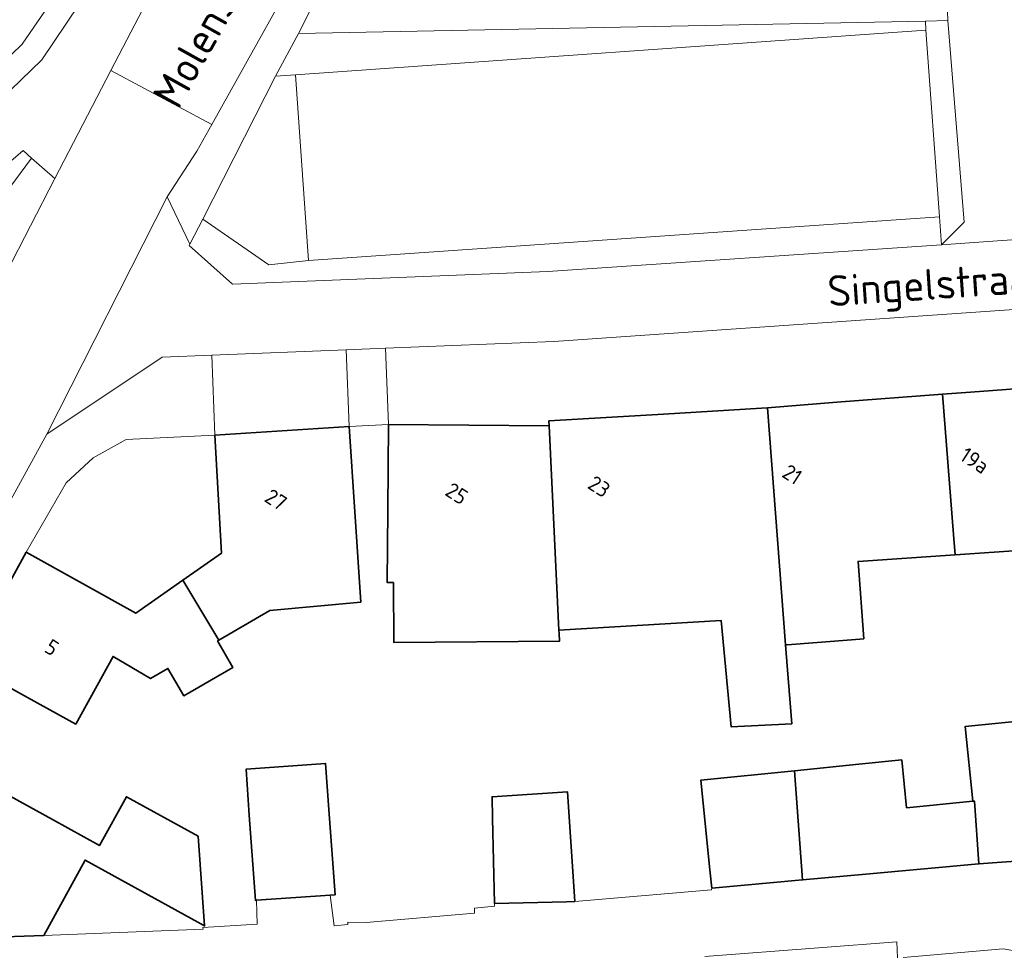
# Model space of a CAD drawing. Extents: x 184422 to 188298, y 343471 to 350189.
# Tile 421 of 513: x 187056 to 187113, y 349049 to 349104. Entities that reach past the tile are written whole.
import ezdxf
from ezdxf.enums import TextEntityAlignment as Align

# ---------------------------------------------------------------- set-up
doc = ezdxf.new("R2010")
doc.units = 0
for name, color, linetype, lineweight in [('B-WA-OG-TERREIN_CULTUURSCHEIDING-GV', 252, 'Continuous', 18), ('B-WA-OG-TERREIN_ERF-GV', 252, 'Continuous', 18), ('B-WA-OG-TOPOGRAFIE-T18', 252, 'Continuous', 18), ('B-WA-VH-VERHARDING_ASFALT-GV', 252, 'Continuous', 18), ('B-WA-VH-VERHARDING_OPEN-GV', 252, 'Continuous', 18), ('B-WA-VH-VERHARDING_SIERBESTRATING-GV', 252, 'Continuous', 18), ('B-WA-VH-VERHARDING_STRAATBAKSTEEN-GV', 252, 'Continuous', 18), ('B-WE-OG-BEBOUWING-GV', 250, 'Continuous', 35), ('B-WE-OG-BEBOUWING-T18', 10, 'Continuous', 18)]:
    doc.layers.add(name, color=color, linetype=linetype, lineweight=lineweight)
doc.styles.add('NLCS-ISO-M1000-T18', font='NLCS-ISO.ttf', dxfattribs={"height": 1.8})
doc.styles.add('NLCS-ISO-M500-T18', font='NLCS-ISO.ttf', dxfattribs={"height": 0.9})

msp = doc.modelspace()

# ---------------------------------------------------------------- linework, layer by layer
at = {"layer": 'B-WA-OG-TERREIN_CULTUURSCHEIDING-GV', "flags": 128}
msp.add_lwpolyline([(187071.633, 349100.384), (187072.382, 349089.53), (187109.267, 349092.081), (187108.477, 349102.997)], close=True, dxfattribs=at)
msp.add_lwpolyline([(187071.633, 349100.384), (187072.382, 349089.53), (187109.267, 349092.081), (187108.477, 349102.997)], close=True, dxfattribs=at)
msp.add_lwpolyline([(187071.633, 349100.384), (187072.382, 349089.53), (187109.267, 349092.081), (187108.477, 349102.997)], close=True, dxfattribs=at)
at = {"layer": 'B-WA-OG-TERREIN_ERF-GV', "flags": 128}
for points in [[(187051.293, 349097.967), (187055.657, 349102.167), (187062.343, 349111.91), (187056.024, 349115.689), (187058.565, 349120.291), (187058.837, 349120.784), (187058.321, 349121.069), (187055.818, 349122.45), (187053.699, 349120.497)], [(187051.293, 349097.967), (187055.657, 349102.167), (187062.343, 349111.91), (187056.024, 349115.689), (187058.565, 349120.291), (187058.837, 349120.784), (187058.321, 349121.069), (187055.818, 349122.45), (187053.699, 349120.497)], [(187051.293, 349097.967), (187055.657, 349102.167), (187062.343, 349111.91), (187056.024, 349115.689), (187058.565, 349120.291), (187058.837, 349120.784), (187058.321, 349121.069), (187055.818, 349122.45), (187053.699, 349120.497)], [(187117.029, 349072.797), (187110.194, 349072.328), (187104.513, 349071.939), (187104.847, 349067.417), (187104.121, 349067.361), (187100.366, 349067.069), (187100.281, 349067.062), (187100.633, 349062.447), (187097.095, 349062.275), (187096.513, 349068.482), (187087.027, 349067.929), (187087.036, 349067.735), (187087.058, 349067.269), (187077.374, 349067.205), (187077.351, 349070.706), (187076.994, 349070.702), (187077.024, 349074.933), (187077.059, 349079.933), (187074.772, 349079.835), (187075.099, 349074.846), (187075.445, 349069.566), (187070.136, 349069.079), (187067.139, 349067.338), (187067.064, 349067.294), (187067.963, 349065.747), (187065.1, 349064.083), (187064.171, 349065.682), (187063.157, 349065.093), (187060.963, 349066.387), (187058.782, 349062.429), (187056.698, 349063.577), (187052.319, 349065.99)], [(187117.029, 349072.797), (187110.194, 349072.328), (187104.513, 349071.939), (187104.847, 349067.417), (187104.121, 349067.361), (187100.366, 349067.069), (187100.281, 349067.062), (187100.633, 349062.447), (187097.095, 349062.275), (187096.513, 349068.482), (187087.027, 349067.929), (187087.036, 349067.735), (187087.058, 349067.269), (187077.374, 349067.205), (187077.351, 349070.706), (187076.994, 349070.702), (187077.024, 349074.933), (187077.059, 349079.933), (187074.772, 349079.835), (187075.099, 349074.846), (187075.445, 349069.566), (187070.136, 349069.079), (187067.139, 349067.338), (187067.064, 349067.294), (187067.963, 349065.747), (187065.1, 349064.083), (187064.171, 349065.682), (187063.157, 349065.093), (187060.963, 349066.387), (187058.782, 349062.429), (187056.698, 349063.577), (187052.319, 349065.99)], [(187117.029, 349072.797), (187110.194, 349072.328), (187104.513, 349071.939), (187104.847, 349067.417), (187104.121, 349067.361), (187100.366, 349067.069), (187100.281, 349067.062), (187100.633, 349062.447), (187097.095, 349062.275), (187096.513, 349068.482), (187087.027, 349067.929), (187087.036, 349067.735), (187087.058, 349067.269), (187077.374, 349067.205), (187077.351, 349070.706), (187076.994, 349070.702), (187077.024, 349074.933), (187077.059, 349079.933), (187074.772, 349079.835), (187075.099, 349074.846), (187075.445, 349069.566), (187070.136, 349069.079), (187067.139, 349067.338), (187067.064, 349067.294), (187067.963, 349065.747), (187065.1, 349064.083), (187064.171, 349065.682), (187063.157, 349065.093), (187060.963, 349066.387), (187058.782, 349062.429), (187056.698, 349063.577), (187052.319, 349065.99)], [(187053.985, 349058.75), (187057.433, 349056.852), (187060.178, 349055.341), (187061.745, 349058.188), (187065.95, 349055.874), (187066.314, 349050.631), (187059.33, 349054.481), (187056.924, 349050.077), (187066.228, 349050.442), (187066.221, 349050.542), (187069.396, 349050.742), (187069.341, 349052.132), (187069.286, 349052.128), (187068.931, 349057.115), (187068.741, 349059.796), (187073.393, 349060.135), (187073.584, 349057.446), (187073.939, 349052.459), (187073.654, 349052.439), (187073.881, 349050.631), (187074.689, 349050.71), (187074.692, 349050.713), (187074.683, 349050.859), (187075.752, 349050.827), (187082.091, 349051.372), (187082.097, 349051.67), (187083.256, 349051.779), (187083.268, 349051.94), (187083.146, 349056.939), (187083.116, 349058.179), (187087.53, 349058.462), (187087.953, 349052.055), (187095.95, 349052.739), (187095.961, 349052.843), (187095.853, 349053.912), (187095.325, 349059.157), (187100.796, 349059.708), (187104.567, 349060.087), (187107.069, 349060.339), (187107.351, 349057.537), (187111.217, 349057.926), (187110.778, 349062.291), (187116.611, 349062.879)], [(187053.985, 349058.75), (187057.433, 349056.852), (187060.178, 349055.341), (187061.745, 349058.188), (187065.95, 349055.874), (187066.314, 349050.631), (187059.33, 349054.481), (187056.924, 349050.077), (187066.228, 349050.442), (187066.221, 349050.542), (187069.396, 349050.742), (187069.341, 349052.132), (187069.286, 349052.128), (187068.931, 349057.115), (187068.741, 349059.796), (187073.393, 349060.135), (187073.584, 349057.446), (187073.939, 349052.459), (187073.654, 349052.439), (187073.881, 349050.631), (187074.689, 349050.71), (187074.692, 349050.713), (187074.683, 349050.859), (187075.752, 349050.827), (187082.091, 349051.372), (187082.097, 349051.67), (187083.256, 349051.779), (187083.268, 349051.94), (187083.146, 349056.939), (187083.116, 349058.179), (187087.53, 349058.462), (187087.953, 349052.055), (187095.95, 349052.739), (187095.961, 349052.843), (187095.853, 349053.912), (187095.325, 349059.157), (187100.796, 349059.708), (187104.567, 349060.087), (187107.069, 349060.339), (187107.351, 349057.537), (187111.217, 349057.926), (187110.778, 349062.291), (187116.611, 349062.879)], [(187053.985, 349058.75), (187057.433, 349056.852), (187060.178, 349055.341), (187061.745, 349058.188), (187065.95, 349055.874), (187066.314, 349050.631), (187059.33, 349054.481), (187056.924, 349050.077), (187066.228, 349050.442), (187066.221, 349050.542), (187069.396, 349050.742), (187069.341, 349052.132), (187069.286, 349052.128), (187068.931, 349057.115), (187068.741, 349059.796), (187073.393, 349060.135), (187073.584, 349057.446), (187073.939, 349052.459), (187073.654, 349052.439), (187073.881, 349050.631), (187074.689, 349050.71), (187074.692, 349050.713), (187074.683, 349050.859), (187075.752, 349050.827), (187082.091, 349051.372), (187082.097, 349051.67), (187083.256, 349051.779), (187083.268, 349051.94), (187083.146, 349056.939), (187083.116, 349058.179), (187087.53, 349058.462), (187087.953, 349052.055), (187095.95, 349052.739), (187095.961, 349052.843), (187095.853, 349053.912), (187095.325, 349059.157), (187100.796, 349059.708), (187104.567, 349060.087), (187107.069, 349060.339), (187107.351, 349057.537), (187111.217, 349057.926), (187110.778, 349062.291), (187116.611, 349062.879)], [(187106.824, 349048.761), (187106.77, 349049.697), (187102.197, 349049.352), (187095.562, 349048.852)], [(187106.824, 349048.761), (187106.77, 349049.697), (187102.197, 349049.352), (187095.562, 349048.852)], [(187106.824, 349048.761), (187106.77, 349049.697), (187102.197, 349049.352), (187095.562, 349048.852)], [(187124.229, 349035.23), (187122.024, 349049.473), (187122.497, 349049.546), (187122.462, 349049.721), (187120.511, 349049.512), (187115.673, 349048.832), (187112.99, 349049.3), (187107.145, 349048.789)], [(187124.229, 349035.23), (187122.024, 349049.473), (187122.497, 349049.546), (187122.462, 349049.721), (187120.511, 349049.512), (187115.673, 349048.832), (187112.99, 349049.3), (187107.145, 349048.789)], [(187124.229, 349035.23), (187122.024, 349049.473), (187122.497, 349049.546), (187122.462, 349049.721), (187120.511, 349049.512), (187115.673, 349048.832), (187112.99, 349049.3), (187107.145, 349048.789)]]:
    msp.add_lwpolyline(points, dxfattribs=at)
msp.add_lwpolyline([(187066.923, 349079.32), (187061.737, 349079.056), (187059.803, 349077.992), (187058.23, 349076.537), (187055.894, 349072.479), (187062.305, 349068.906), (187065.052, 349070.836), (187067.304, 349072.419)], close=True, dxfattribs=at)
msp.add_lwpolyline([(187066.923, 349079.32), (187061.737, 349079.056), (187059.803, 349077.992), (187058.23, 349076.537), (187055.894, 349072.479), (187062.305, 349068.906), (187065.052, 349070.836), (187067.304, 349072.419)], close=True, dxfattribs=at)
msp.add_lwpolyline([(187066.923, 349079.32), (187061.737, 349079.056), (187059.803, 349077.992), (187058.23, 349076.537), (187055.894, 349072.479), (187062.305, 349068.906), (187065.052, 349070.836), (187067.304, 349072.419)], close=True, dxfattribs=at)
at = {"layer": 'B-WA-VH-VERHARDING_ASFALT-GV', "flags": 128}
for points in [[(187107.145, 349048.789), (187112.99, 349049.3), (187115.673, 349048.832), (187120.511, 349049.512), (187122.462, 349049.721), (187122.497, 349049.546), (187127.923, 349050.386), (187127.894, 349050.724), (187143.858, 349052.058), (187144.358, 349048.91), (187155.107, 349050.318), (187154.541, 349055.415), (187161.421, 349056.223), (187171.997, 349057.69), (187184.636, 349064.864), (187185.142, 349065.16), (187192.47, 349068.866)], [(187107.145, 349048.789), (187112.99, 349049.3), (187115.673, 349048.832), (187120.511, 349049.512), (187122.462, 349049.721), (187122.497, 349049.546), (187127.923, 349050.386), (187127.894, 349050.724), (187143.858, 349052.058), (187144.358, 349048.91), (187155.107, 349050.318), (187154.541, 349055.415), (187161.421, 349056.223), (187171.997, 349057.69), (187184.636, 349064.864), (187185.142, 349065.16), (187192.47, 349068.866)], [(187107.145, 349048.789), (187112.99, 349049.3), (187115.673, 349048.832), (187120.511, 349049.512), (187122.462, 349049.721), (187122.497, 349049.546), (187127.923, 349050.386), (187127.894, 349050.724), (187143.858, 349052.058), (187144.358, 349048.91), (187155.107, 349050.318), (187154.541, 349055.415), (187161.421, 349056.223), (187171.997, 349057.69), (187184.636, 349064.864), (187185.142, 349065.16), (187192.47, 349068.866)], [(187117.216, 349054.677), (187111.579, 349054.261), (187104.961, 349053.66), (187101.27, 349053.325), (187095.961, 349052.843), (187095.95, 349052.739), (187087.953, 349052.055), (187087.476, 349052.043), (187083.268, 349051.94), (187083.256, 349051.779), (187082.097, 349051.67), (187082.091, 349051.372), (187075.752, 349050.827), (187074.683, 349050.859), (187074.692, 349050.713), (187074.689, 349050.71), (187073.881, 349050.631), (187073.654, 349052.439), (187069.341, 349052.132), (187069.396, 349050.742), (187066.221, 349050.542), (187066.228, 349050.442), (187056.924, 349050.077), (187054.027, 349049.97)], [(187117.216, 349054.677), (187111.579, 349054.261), (187104.961, 349053.66), (187101.27, 349053.325), (187095.961, 349052.843), (187095.95, 349052.739), (187087.953, 349052.055), (187087.476, 349052.043), (187083.268, 349051.94), (187083.256, 349051.779), (187082.097, 349051.67), (187082.091, 349051.372), (187075.752, 349050.827), (187074.683, 349050.859), (187074.692, 349050.713), (187074.689, 349050.71), (187073.881, 349050.631), (187073.654, 349052.439), (187069.341, 349052.132), (187069.396, 349050.742), (187066.221, 349050.542), (187066.228, 349050.442), (187056.924, 349050.077), (187054.027, 349049.97)], [(187117.216, 349054.677), (187111.579, 349054.261), (187104.961, 349053.66), (187101.27, 349053.325), (187095.961, 349052.843), (187095.95, 349052.739), (187087.953, 349052.055), (187087.476, 349052.043), (187083.268, 349051.94), (187083.256, 349051.779), (187082.097, 349051.67), (187082.091, 349051.372), (187075.752, 349050.827), (187074.683, 349050.859), (187074.692, 349050.713), (187074.689, 349050.71), (187073.881, 349050.631), (187073.654, 349052.439), (187069.341, 349052.132), (187069.396, 349050.742), (187066.221, 349050.542), (187066.228, 349050.442), (187056.924, 349050.077), (187054.027, 349049.97)], [(187095.562, 349048.852), (187102.197, 349049.352), (187106.77, 349049.697), (187106.824, 349048.761)], [(187095.562, 349048.852), (187102.197, 349049.352), (187106.77, 349049.697), (187106.824, 349048.761)], [(187095.562, 349048.852), (187102.197, 349049.352), (187106.77, 349049.697), (187106.824, 349048.761)]]:
    msp.add_lwpolyline(points, dxfattribs=at)
at = {"layer": 'B-WA-VH-VERHARDING_OPEN-GV', "flags": 128}
msp.add_lwpolyline([(187040.987, 349050.379), (187041.388, 349050.632), (187043.879, 349055.176), (187047.72, 349062.331), (187057.089, 349079.373), (187064.121, 349093.244), (187065.871, 349095.91), (187066.742, 349097.473), (187060.84, 349100.635), (187057.554, 349094.314), (187053.269, 349086.023), (187053.71, 349084.046), (187048.353, 349074.258), (187043.052, 349066.898), (187037.255, 349058.625), (187034.868, 349054.324)], dxfattribs=at)
msp.add_lwpolyline([(187040.987, 349050.379), (187041.388, 349050.632), (187043.879, 349055.176), (187047.72, 349062.331), (187057.089, 349079.373), (187064.121, 349093.244), (187065.871, 349095.91), (187066.742, 349097.473), (187060.84, 349100.635), (187057.554, 349094.314), (187053.269, 349086.023), (187053.71, 349084.046), (187048.353, 349074.258), (187043.052, 349066.898), (187037.255, 349058.625), (187034.868, 349054.324)], dxfattribs=at)
msp.add_lwpolyline([(187040.987, 349050.379), (187041.388, 349050.632), (187043.879, 349055.176), (187047.72, 349062.331), (187057.089, 349079.373), (187064.121, 349093.244), (187065.871, 349095.91), (187066.742, 349097.473), (187060.84, 349100.635), (187057.554, 349094.314), (187053.269, 349086.023), (187053.71, 349084.046), (187048.353, 349074.258), (187043.052, 349066.898), (187037.255, 349058.625), (187034.868, 349054.324)], dxfattribs=at)
msp.add_lwpolyline([(187072.382, 349089.53), (187071.633, 349100.384), (187070.47, 349100.302), (187066.204, 349091.95), (187070.08, 349089.27)], close=True, dxfattribs=at)
msp.add_lwpolyline([(187072.382, 349089.53), (187071.633, 349100.384), (187070.47, 349100.302), (187066.204, 349091.95), (187070.08, 349089.27)], close=True, dxfattribs=at)
msp.add_lwpolyline([(187072.382, 349089.53), (187071.633, 349100.384), (187070.47, 349100.302), (187066.204, 349091.95), (187070.08, 349089.27)], close=True, dxfattribs=at)
at = {"layer": 'B-WA-VH-VERHARDING_SIERBESTRATING-GV', "flags": 128}
for points in [[(187089.899, 349138.076), (187092.267, 349142.67), (187092.705, 349142.957), (187094.077, 349143.854), (187096.71, 349143.904), (187088.042, 349150.128), (187065.972, 349110.506), (187060.84, 349100.635), (187066.742, 349097.473), (187072.279, 349107.407), (187088.793, 349138.606)], [(187089.899, 349138.076), (187092.267, 349142.67), (187092.705, 349142.957), (187094.077, 349143.854), (187096.71, 349143.904), (187088.042, 349150.128), (187065.972, 349110.506), (187060.84, 349100.635), (187066.742, 349097.473), (187072.279, 349107.407), (187088.793, 349138.606)], [(187089.899, 349138.076), (187092.267, 349142.67), (187092.705, 349142.957), (187094.077, 349143.854), (187096.71, 349143.904), (187088.042, 349150.128), (187065.972, 349110.506), (187060.84, 349100.635), (187066.742, 349097.473), (187072.279, 349107.407), (187088.793, 349138.606)], [(187074.807, 349108.797), (187089.899, 349138.076), (187088.793, 349138.606), (187072.279, 349107.407), (187066.742, 349097.473), (187065.871, 349095.91), (187064.121, 349093.244), (187065.451, 349090.476), (187066.204, 349091.95), (187070.47, 349100.302), (187071.8, 349102.801)], [(187074.807, 349108.797), (187089.899, 349138.076), (187088.793, 349138.606), (187072.279, 349107.407), (187066.742, 349097.473), (187065.871, 349095.91), (187064.121, 349093.244), (187065.451, 349090.476), (187066.204, 349091.95), (187070.47, 349100.302), (187071.8, 349102.801)], [(187074.807, 349108.797), (187089.899, 349138.076), (187088.793, 349138.606), (187072.279, 349107.407), (187066.742, 349097.473), (187065.871, 349095.91), (187064.121, 349093.244), (187065.451, 349090.476), (187066.204, 349091.95), (187070.47, 349100.302), (187071.8, 349102.801)], [(187074.772, 349079.835), (187077.059, 349079.933), (187076.881, 349084.398), (187074.594, 349084.307)], [(187074.772, 349079.835), (187077.059, 349079.933), (187076.881, 349084.398), (187074.594, 349084.307)], [(187074.772, 349079.835), (187077.059, 349079.933), (187076.881, 349084.398), (187074.594, 349084.307)]]:
    msp.add_lwpolyline(points, close=True, dxfattribs=at)
at = {"layer": 'B-WA-VH-VERHARDING_STRAATBAKSTEEN-GV', "flags": 128}
for points in [[(187106.123, 349139.289), (187108.61, 349134.394), (187109.654, 349106.311), (187109.756, 349103.548), (187110.719, 349091.762), (187109.386, 349090.442), (187116.227, 349090.931), (187114.835, 349092.06), (187114.077, 349101.233), (187113.883, 349104.23), (187112.812, 349130.938), (187112.743, 349133.658), (187113.92, 349135.466)], [(187106.123, 349139.289), (187108.61, 349134.394), (187109.654, 349106.311), (187109.756, 349103.548), (187110.719, 349091.762), (187109.386, 349090.442), (187116.227, 349090.931), (187114.835, 349092.06), (187114.077, 349101.233), (187113.883, 349104.23), (187112.812, 349130.938), (187112.743, 349133.658), (187113.92, 349135.466)], [(187106.123, 349139.289), (187108.61, 349134.394), (187109.654, 349106.311), (187109.756, 349103.548), (187110.719, 349091.762), (187109.386, 349090.442), (187116.227, 349090.931), (187114.835, 349092.06), (187114.077, 349101.233), (187113.883, 349104.23), (187112.812, 349130.938), (187112.743, 349133.658), (187113.92, 349135.466)], [(187064.144, 349110.832), (187063.335, 349110.976), (187056.799, 349101.261), (187053.748, 349098.317), (187049.621, 349094.875), (187044.59, 349091.071), (187042.072, 349091.229), (187026.831, 349111.955), (187012.484, 349102.331), (187013.512, 349101.251), (187016.515, 349097.894), (187017.841, 349096.443), (187027.324, 349104.495), (187030.164, 349100.684), (187041.795, 349085.126), (187051.634, 349092.456), (187055.712, 349095.957), (187056.202, 349095.519), (187057.554, 349094.314), (187060.84, 349100.635), (187065.972, 349110.506)], [(187064.144, 349110.832), (187063.335, 349110.976), (187056.799, 349101.261), (187053.748, 349098.317), (187049.621, 349094.875), (187044.59, 349091.071), (187042.072, 349091.229), (187026.831, 349111.955), (187012.484, 349102.331), (187013.512, 349101.251), (187016.515, 349097.894), (187017.841, 349096.443), (187027.324, 349104.495), (187030.164, 349100.684), (187041.795, 349085.126), (187051.634, 349092.456), (187055.712, 349095.957), (187056.202, 349095.519), (187057.554, 349094.314), (187060.84, 349100.635), (187065.972, 349110.506)], [(187064.144, 349110.832), (187063.335, 349110.976), (187056.799, 349101.261), (187053.748, 349098.317), (187049.621, 349094.875), (187044.59, 349091.071), (187042.072, 349091.229), (187026.831, 349111.955), (187012.484, 349102.331), (187013.512, 349101.251), (187016.515, 349097.894), (187017.841, 349096.443), (187027.324, 349104.495), (187030.164, 349100.684), (187041.795, 349085.126), (187051.634, 349092.456), (187055.712, 349095.957), (187056.202, 349095.519), (187057.554, 349094.314), (187060.84, 349100.635), (187065.972, 349110.506)], [(187075.193, 349107.184), (187074.807, 349108.797), (187071.8, 349102.801), (187108.446, 349103.522), (187109.756, 349103.548), (187109.654, 349106.311), (187107.264, 349106.269), (187075.544, 349105.718)], [(187075.193, 349107.184), (187074.807, 349108.797), (187071.8, 349102.801), (187108.446, 349103.522), (187109.756, 349103.548), (187109.654, 349106.311), (187107.264, 349106.269), (187075.544, 349105.718)], [(187075.193, 349107.184), (187074.807, 349108.797), (187071.8, 349102.801), (187108.446, 349103.522), (187109.756, 349103.548), (187109.654, 349106.311), (187107.264, 349106.269), (187075.544, 349105.718)], [(187108.477, 349102.997), (187108.446, 349103.522), (187071.8, 349102.801), (187070.47, 349100.302), (187071.633, 349100.384)], [(187108.477, 349102.997), (187108.446, 349103.522), (187071.8, 349102.801), (187070.47, 349100.302), (187071.633, 349100.384)], [(187108.477, 349102.997), (187108.446, 349103.522), (187071.8, 349102.801), (187070.47, 349100.302), (187071.633, 349100.384)], [(187109.386, 349090.442), (187110.719, 349091.762), (187109.756, 349103.548), (187108.446, 349103.522), (187108.477, 349102.997), (187109.267, 349092.081)], [(187109.386, 349090.442), (187110.719, 349091.762), (187109.756, 349103.548), (187108.446, 349103.522), (187108.477, 349102.997), (187109.267, 349092.081)], [(187109.386, 349090.442), (187110.719, 349091.762), (187109.756, 349103.548), (187108.446, 349103.522), (187108.477, 349102.997), (187109.267, 349092.081)], [(187056.202, 349095.519), (187055.712, 349095.957), (187051.634, 349092.456), (187041.795, 349085.126), (187030.164, 349100.684), (187021.359, 349092.594), (187022.237, 349091.787), (187030.388, 349097.911), (187035.115, 349091.606), (187046.989, 349075.678), (187049.908, 349081.147), (187046.662, 349085.601), (187049.188, 349086.038)], [(187056.202, 349095.519), (187055.712, 349095.957), (187051.634, 349092.456), (187041.795, 349085.126), (187030.164, 349100.684), (187021.359, 349092.594), (187022.237, 349091.787), (187030.388, 349097.911), (187035.115, 349091.606), (187046.989, 349075.678), (187049.908, 349081.147), (187046.662, 349085.601), (187049.188, 349086.038)], [(187056.202, 349095.519), (187055.712, 349095.957), (187051.634, 349092.456), (187041.795, 349085.126), (187030.164, 349100.684), (187021.359, 349092.594), (187022.237, 349091.787), (187030.388, 349097.911), (187035.115, 349091.606), (187046.989, 349075.678), (187049.908, 349081.147), (187046.662, 349085.601), (187049.188, 349086.038)], [(187046.989, 349075.678), (187047.156, 349075.454), (187047.689, 349074.739), (187040.696, 349067.53), (187039.955, 349066.792), (187041.218, 349066.37), (187043.052, 349066.898), (187048.353, 349074.258), (187053.71, 349084.046), (187053.269, 349086.023), (187057.554, 349094.314), (187056.202, 349095.519), (187049.188, 349086.038), (187046.662, 349085.601), (187049.908, 349081.147)], [(187046.989, 349075.678), (187047.156, 349075.454), (187047.689, 349074.739), (187040.696, 349067.53), (187039.955, 349066.792), (187041.218, 349066.37), (187043.052, 349066.898), (187048.353, 349074.258), (187053.71, 349084.046), (187053.269, 349086.023), (187057.554, 349094.314), (187056.202, 349095.519), (187049.188, 349086.038), (187046.662, 349085.601), (187049.908, 349081.147)], [(187046.989, 349075.678), (187047.156, 349075.454), (187047.689, 349074.739), (187040.696, 349067.53), (187039.955, 349066.792), (187041.218, 349066.37), (187043.052, 349066.898), (187048.353, 349074.258), (187053.71, 349084.046), (187053.269, 349086.023), (187057.554, 349094.314), (187056.202, 349095.519), (187049.188, 349086.038), (187046.662, 349085.601), (187049.908, 349081.147)], [(187065.451, 349090.476), (187065.412, 349090.4), (187067.953, 349088.143), (187086.389, 349088.895), (187109.386, 349090.442), (187109.267, 349092.081), (187072.382, 349089.53), (187070.08, 349089.27), (187066.204, 349091.95)], [(187065.451, 349090.476), (187065.412, 349090.4), (187067.953, 349088.143), (187086.389, 349088.895), (187109.386, 349090.442), (187109.267, 349092.081), (187072.382, 349089.53), (187070.08, 349089.27), (187066.204, 349091.95)], [(187065.451, 349090.476), (187065.412, 349090.4), (187067.953, 349088.143), (187086.389, 349088.895), (187109.386, 349090.442), (187109.267, 349092.081), (187072.382, 349089.53), (187070.08, 349089.27), (187066.204, 349091.95)], [(187066.923, 349079.32), (187074.772, 349079.835), (187074.594, 349084.307), (187066.736, 349083.993)], [(187066.923, 349079.32), (187074.772, 349079.835), (187074.594, 349084.307), (187066.736, 349083.993)], [(187066.923, 349079.32), (187074.772, 349079.835), (187074.594, 349084.307), (187066.736, 349083.993)], [(187045.899, 349054.428), (187049.604, 349061.161), (187052.319, 349065.99), (187055.894, 349072.479), (187058.23, 349076.537), (187059.803, 349077.992), (187061.737, 349079.056), (187066.923, 349079.32), (187066.736, 349083.993), (187063.831, 349083.877), (187057.089, 349079.373), (187047.72, 349062.331), (187043.879, 349055.176), (187045.726, 349054.158)], [(187045.899, 349054.428), (187049.604, 349061.161), (187052.319, 349065.99), (187055.894, 349072.479), (187058.23, 349076.537), (187059.803, 349077.992), (187061.737, 349079.056), (187066.923, 349079.32), (187066.736, 349083.993), (187063.831, 349083.877), (187057.089, 349079.373), (187047.72, 349062.331), (187043.879, 349055.176), (187045.726, 349054.158)], [(187045.899, 349054.428), (187049.604, 349061.161), (187052.319, 349065.99), (187055.894, 349072.479), (187058.23, 349076.537), (187059.803, 349077.992), (187061.737, 349079.056), (187066.923, 349079.32), (187066.736, 349083.993), (187063.831, 349083.877), (187057.089, 349079.373), (187047.72, 349062.331), (187043.879, 349055.176), (187045.726, 349054.158)]]:
    msp.add_lwpolyline(points, close=True, dxfattribs=at)
for points in [[(187053.748, 349098.317), (187056.799, 349101.261), (187063.335, 349110.976), (187064.144, 349110.832), (187062.469, 349111.834), (187062.343, 349111.91), (187055.657, 349102.167), (187051.293, 349097.967)], [(187053.748, 349098.317), (187056.799, 349101.261), (187063.335, 349110.976), (187064.144, 349110.832), (187062.469, 349111.834), (187062.343, 349111.91), (187055.657, 349102.167), (187051.293, 349097.967)], [(187053.748, 349098.317), (187056.799, 349101.261), (187063.335, 349110.976), (187064.144, 349110.832), (187062.469, 349111.834), (187062.343, 349111.91), (187055.657, 349102.167), (187051.293, 349097.967)], [(187173.685, 349106.253), (187162.357, 349099.556), (187145.309, 349093.027), (187116.227, 349090.931), (187109.386, 349090.442), (187086.389, 349088.895), (187067.953, 349088.143), (187065.412, 349090.4), (187065.451, 349090.476), (187064.121, 349093.244), (187057.089, 349079.373), (187063.831, 349083.877), (187066.736, 349083.993), (187074.594, 349084.307), (187076.881, 349084.398), (187086.728, 349084.791), (187146.135, 349088.917), (187163.614, 349095.651), (187170.438, 349098.603), (187173.4, 349100.769), (187176.628, 349103.129), (187177.561, 349104.65)], [(187173.685, 349106.253), (187162.357, 349099.556), (187145.309, 349093.027), (187116.227, 349090.931), (187109.386, 349090.442), (187086.389, 349088.895), (187067.953, 349088.143), (187065.412, 349090.4), (187065.451, 349090.476), (187064.121, 349093.244), (187057.089, 349079.373), (187063.831, 349083.877), (187066.736, 349083.993), (187074.594, 349084.307), (187076.881, 349084.398), (187086.728, 349084.791), (187146.135, 349088.917), (187163.614, 349095.651), (187170.438, 349098.603), (187173.4, 349100.769), (187176.628, 349103.129), (187177.561, 349104.65)], [(187173.685, 349106.253), (187162.357, 349099.556), (187145.309, 349093.027), (187116.227, 349090.931), (187109.386, 349090.442), (187086.389, 349088.895), (187067.953, 349088.143), (187065.412, 349090.4), (187065.451, 349090.476), (187064.121, 349093.244), (187057.089, 349079.373), (187063.831, 349083.877), (187066.736, 349083.993), (187074.594, 349084.307), (187076.881, 349084.398), (187086.728, 349084.791), (187146.135, 349088.917), (187163.614, 349095.651), (187170.438, 349098.603), (187173.4, 349100.769), (187176.628, 349103.129), (187177.561, 349104.65)], [(187146.135, 349088.917), (187086.728, 349084.791), (187076.881, 349084.398), (187077.059, 349079.933), (187086.456, 349079.867), (187086.443, 349080.148), (187093.148, 349080.552), (187098.871, 349080.897), (187099.222, 349080.924), (187103.27, 349081.239), (187109.446, 349081.719), (187111.09, 349081.836), (187119.941, 349082.491)], [(187146.135, 349088.917), (187086.728, 349084.791), (187076.881, 349084.398), (187077.059, 349079.933), (187086.456, 349079.867), (187086.443, 349080.148), (187093.148, 349080.552), (187098.871, 349080.897), (187099.222, 349080.924), (187103.27, 349081.239), (187109.446, 349081.719), (187111.09, 349081.836), (187119.941, 349082.491)], [(187146.135, 349088.917), (187086.728, 349084.791), (187076.881, 349084.398), (187077.059, 349079.933), (187086.456, 349079.867), (187086.443, 349080.148), (187093.148, 349080.552), (187098.871, 349080.897), (187099.222, 349080.924), (187103.27, 349081.239), (187109.446, 349081.719), (187111.09, 349081.836), (187119.941, 349082.491)]]:
    msp.add_lwpolyline(points, dxfattribs=at)
at = {"layer": 'B-WE-OG-BEBOUWING-GV', "flags": 128}
for points in [[(187120.666, 349071.766), (187119.941, 349082.491), (187111.09, 349081.836), (187109.446, 349081.719), (187110.1, 349073.508), (187110.194, 349072.328), (187117.029, 349072.797), (187117.399, 349068.392), (187120.82, 349068.658)], [(187120.666, 349071.766), (187119.941, 349082.491), (187111.09, 349081.836), (187109.446, 349081.719), (187110.1, 349073.508), (187110.194, 349072.328), (187117.029, 349072.797), (187117.399, 349068.392), (187120.82, 349068.658)], [(187120.666, 349071.766), (187119.941, 349082.491), (187111.09, 349081.836), (187109.446, 349081.719), (187110.1, 349073.508), (187110.194, 349072.328), (187117.029, 349072.797), (187117.399, 349068.392), (187120.82, 349068.658)], [(187109.446, 349081.719), (187103.27, 349081.239), (187099.222, 349080.924), (187100.281, 349067.062), (187100.366, 349067.069), (187104.121, 349067.361), (187104.847, 349067.417), (187104.513, 349071.939), (187110.194, 349072.328), (187110.1, 349073.508)], [(187109.446, 349081.719), (187103.27, 349081.239), (187099.222, 349080.924), (187100.281, 349067.062), (187100.366, 349067.069), (187104.121, 349067.361), (187104.847, 349067.417), (187104.513, 349071.939), (187110.194, 349072.328), (187110.1, 349073.508)], [(187109.446, 349081.719), (187103.27, 349081.239), (187099.222, 349080.924), (187100.281, 349067.062), (187100.366, 349067.069), (187104.121, 349067.361), (187104.847, 349067.417), (187104.513, 349071.939), (187110.194, 349072.328), (187110.1, 349073.508)], [(187099.222, 349080.924), (187098.871, 349080.897), (187093.148, 349080.552), (187086.443, 349080.148), (187086.456, 349079.867), (187087.027, 349067.929), (187096.513, 349068.482), (187097.095, 349062.275), (187100.633, 349062.447), (187100.281, 349067.062)], [(187099.222, 349080.924), (187098.871, 349080.897), (187093.148, 349080.552), (187086.443, 349080.148), (187086.456, 349079.867), (187087.027, 349067.929), (187096.513, 349068.482), (187097.095, 349062.275), (187100.633, 349062.447), (187100.281, 349067.062)], [(187099.222, 349080.924), (187098.871, 349080.897), (187093.148, 349080.552), (187086.443, 349080.148), (187086.456, 349079.867), (187087.027, 349067.929), (187096.513, 349068.482), (187097.095, 349062.275), (187100.633, 349062.447), (187100.281, 349067.062)], [(187066.923, 349079.32), (187067.304, 349072.419), (187065.052, 349070.836), (187067.139, 349067.338), (187070.136, 349069.079), (187075.445, 349069.566), (187075.099, 349074.846), (187074.772, 349079.835)], [(187066.923, 349079.32), (187067.304, 349072.419), (187065.052, 349070.836), (187067.139, 349067.338), (187070.136, 349069.079), (187075.445, 349069.566), (187075.099, 349074.846), (187074.772, 349079.835)], [(187066.923, 349079.32), (187067.304, 349072.419), (187065.052, 349070.836), (187067.139, 349067.338), (187070.136, 349069.079), (187075.445, 349069.566), (187075.099, 349074.846), (187074.772, 349079.835)], [(187077.024, 349074.933), (187076.994, 349070.702), (187077.351, 349070.706), (187077.374, 349067.205), (187087.058, 349067.269), (187087.036, 349067.735), (187087.027, 349067.929), (187086.456, 349079.867), (187077.059, 349079.933)], [(187077.024, 349074.933), (187076.994, 349070.702), (187077.351, 349070.706), (187077.374, 349067.205), (187087.058, 349067.269), (187087.036, 349067.735), (187087.027, 349067.929), (187086.456, 349079.867), (187077.059, 349079.933)], [(187077.024, 349074.933), (187076.994, 349070.702), (187077.351, 349070.706), (187077.374, 349067.205), (187087.058, 349067.269), (187087.036, 349067.735), (187087.027, 349067.929), (187086.456, 349079.867), (187077.059, 349079.933)], [(187067.064, 349067.294), (187067.139, 349067.338), (187065.052, 349070.836), (187062.305, 349068.906), (187055.894, 349072.479), (187052.319, 349065.99), (187056.698, 349063.577), (187058.782, 349062.429), (187060.963, 349066.387), (187063.157, 349065.093), (187064.171, 349065.682), (187065.1, 349064.083), (187067.963, 349065.747)], [(187067.064, 349067.294), (187067.139, 349067.338), (187065.052, 349070.836), (187062.305, 349068.906), (187055.894, 349072.479), (187052.319, 349065.99), (187056.698, 349063.577), (187058.782, 349062.429), (187060.963, 349066.387), (187063.157, 349065.093), (187064.171, 349065.682), (187065.1, 349064.083), (187067.963, 349065.747)], [(187067.064, 349067.294), (187067.139, 349067.338), (187065.052, 349070.836), (187062.305, 349068.906), (187055.894, 349072.479), (187052.319, 349065.99), (187056.698, 349063.577), (187058.782, 349062.429), (187060.963, 349066.387), (187063.157, 349065.093), (187064.171, 349065.682), (187065.1, 349064.083), (187067.963, 349065.747)], [(187111.579, 349054.261), (187117.216, 349054.677), (187116.848, 349059.663), (187116.611, 349062.879), (187110.778, 349062.291), (187111.217, 349057.926), (187111.311, 349057.933)], [(187111.579, 349054.261), (187117.216, 349054.677), (187116.848, 349059.663), (187116.611, 349062.879), (187110.778, 349062.291), (187111.217, 349057.926), (187111.311, 349057.933)], [(187111.579, 349054.261), (187117.216, 349054.677), (187116.848, 349059.663), (187116.611, 349062.879), (187110.778, 349062.291), (187111.217, 349057.926), (187111.311, 349057.933)], [(187049.604, 349061.161), (187045.899, 349054.428), (187051.602, 349051.3), (187053.738, 349050.129), (187054.027, 349049.97), (187056.924, 349050.077), (187059.33, 349054.481), (187066.314, 349050.631), (187065.95, 349055.874), (187061.745, 349058.188), (187060.178, 349055.341), (187057.433, 349056.852), (187053.985, 349058.75)], [(187049.604, 349061.161), (187045.899, 349054.428), (187051.602, 349051.3), (187053.738, 349050.129), (187054.027, 349049.97), (187056.924, 349050.077), (187059.33, 349054.481), (187066.314, 349050.631), (187065.95, 349055.874), (187061.745, 349058.188), (187060.178, 349055.341), (187057.433, 349056.852), (187053.985, 349058.75)], [(187049.604, 349061.161), (187045.899, 349054.428), (187051.602, 349051.3), (187053.738, 349050.129), (187054.027, 349049.97), (187056.924, 349050.077), (187059.33, 349054.481), (187066.314, 349050.631), (187065.95, 349055.874), (187061.745, 349058.188), (187060.178, 349055.341), (187057.433, 349056.852), (187053.985, 349058.75)], [(187073.939, 349052.459), (187073.584, 349057.446), (187073.393, 349060.135), (187068.741, 349059.796), (187068.931, 349057.115), (187069.286, 349052.128), (187069.341, 349052.132), (187073.654, 349052.439)], [(187073.939, 349052.459), (187073.584, 349057.446), (187073.393, 349060.135), (187068.741, 349059.796), (187068.931, 349057.115), (187069.286, 349052.128), (187069.341, 349052.132), (187073.654, 349052.439)], [(187073.939, 349052.459), (187073.584, 349057.446), (187073.393, 349060.135), (187068.741, 349059.796), (187068.931, 349057.115), (187069.286, 349052.128), (187069.341, 349052.132), (187073.654, 349052.439)], [(187100.796, 349059.708), (187101.27, 349053.325), (187104.961, 349053.66), (187111.579, 349054.261), (187111.311, 349057.933), (187111.217, 349057.926), (187107.351, 349057.537), (187107.069, 349060.339), (187104.567, 349060.087)], [(187100.796, 349059.708), (187101.27, 349053.325), (187104.961, 349053.66), (187111.579, 349054.261), (187111.311, 349057.933), (187111.217, 349057.926), (187107.351, 349057.537), (187107.069, 349060.339), (187104.567, 349060.087)], [(187100.796, 349059.708), (187101.27, 349053.325), (187104.961, 349053.66), (187111.579, 349054.261), (187111.311, 349057.933), (187111.217, 349057.926), (187107.351, 349057.537), (187107.069, 349060.339), (187104.567, 349060.087)], [(187095.961, 349052.843), (187101.27, 349053.325), (187100.796, 349059.708), (187095.325, 349059.157), (187095.853, 349053.912)], [(187095.961, 349052.843), (187101.27, 349053.325), (187100.796, 349059.708), (187095.325, 349059.157), (187095.853, 349053.912)], [(187095.961, 349052.843), (187101.27, 349053.325), (187100.796, 349059.708), (187095.325, 349059.157), (187095.853, 349053.912)], [(187083.146, 349056.939), (187083.268, 349051.94), (187087.476, 349052.043), (187087.953, 349052.055), (187087.53, 349058.462), (187083.116, 349058.179)], [(187083.146, 349056.939), (187083.268, 349051.94), (187087.476, 349052.043), (187087.953, 349052.055), (187087.53, 349058.462), (187083.116, 349058.179)], [(187083.146, 349056.939), (187083.268, 349051.94), (187087.476, 349052.043), (187087.953, 349052.055), (187087.53, 349058.462), (187083.116, 349058.179)]]:
    msp.add_lwpolyline(points, close=True, dxfattribs=at)

# ---------------------------------------------------------------- texts
at = {"layer": 'B-WA-OG-TOPOGRAFIE-T18', "style": 'NLCS-ISO-M1000-T18'}
for s, rotation, p in [('Molenstraat Zuid', 60.8, (187068.368, 349106.559)), ('Molenstraat Zuid', 60.8, (187068.368, 349106.559)), ('Molenstraat Zuid', 60.8, (187068.368, 349106.559)), ('Singelstraat Zuid', 3.9, (187111.836, 349088.08)), ('Singelstraat Zuid', 3.9, (187111.836, 349088.08)), ('Singelstraat Zuid', 3.9, (187111.836, 349088.08))]:
    msp.add_text(s, height=1.8, rotation=rotation, dxfattribs=at).set_placement(p, align=Align.MIDDLE)
at = {"layer": 'B-WE-OG-BEBOUWING-T18', "style": 'NLCS-ISO-M500-T18'}
for s, p in [('19a', (187111.326, 349077.843)), ('19a', (187111.326, 349077.843)), ('19a', (187111.326, 349077.843)), ('21', (187100.671, 349077.025)), ('21', (187100.671, 349077.025)), ('21', (187100.671, 349077.025)), ('23', (187089.382, 349076.318)), ('23', (187089.382, 349076.318)), ('23', (187089.382, 349076.318)), ('27', (187070.488, 349075.545)), ('27', (187070.488, 349075.545)), ('27', (187070.488, 349075.545)), ('25', (187081.057, 349075.905)), ('25', (187081.057, 349075.905)), ('25', (187081.057, 349075.905)), ('5', (187057.392, 349066.908)), ('5', (187057.392, 349066.908)), ('5', (187057.392, 349066.908))]:
    msp.add_text(s, height=0.9, rotation=327.1, dxfattribs=at).set_placement(p, align=Align.MIDDLE)

doc.saveas('drawing.dxf')
